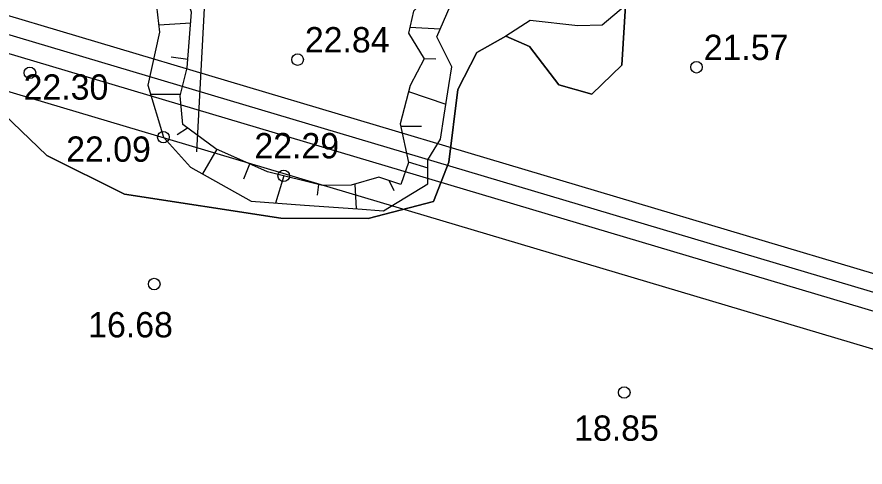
# Model space of a CAD drawing. Extents: x 509422 to 615075, y 6525431 to 6565970.
# Drawn here: x 512982.41 to 513029.32, y 6565717.87 to 6565742.78 of the extents above; entities that cross this region are included whole.
import ezdxf

# ---------------------------------------------------------------- set-up
doc = ezdxf.new("R2010")
doc.units = 0
for name, color, linetype in [('KITSENDUSED', 7, 'Continuous'), ('KKR järvekogumid — eelis_kr_jarv_kogum', 7, 'Continuous'), ('kma_avalik_veekogu', 7, 'Continuous'), ('KORGUS', 7, 'Continuous'), ('PIIR_ME', 7, 'Continuous'), ('PLOKK', 7, 'Continuous'), ('RELJEEF', 7, 'Continuous'), ('TEE', 7, 'Continuous'), ('VEEKOGU', 7, 'Continuous')]:
    doc.layers.add(name, color=color, linetype=linetype)

msp = doc.modelspace()

# ---------------------------------------------------------------- linework, layer by layer
at = {"layer": 'KITSENDUSED'}
msp.add_lwpolyline([(512980.723, 6565738.306), (512984.053, 6565735.124), (512988.364, 6565732.979), (512996.995, 6565731.649), (513001.837, 6565731.637), (513005.444, 6565732.575), (513006.302, 6565734.744), (513006.796, 6565738.767), (513007.848, 6565740.814), (513009.445, 6565741.716), (513010.753, 6565741.155), (513012.376, 6565739.022), (513014.204, 6565738.51), (513015.861, 6565740.107), (513016.221, 6565745.835), (513015.226, 6565750.284), (513012.343, 6565753.369), (513010.914, 6565755.624), (513011.19, 6565758.915), (513013.56, 6565764.095), (513019.123, 6565772.98), (513022.015, 6565775.381), (513028.768, 6565777.733), (513032.375, 6565778.196)], dxfattribs=at)
at = {"layer": 'KKR järvekogumid — eelis_kr_jarv_kogum'}
msp.add_lwpolyline([(512980.723, 6565738.306), (512984.053, 6565735.124), (512988.364, 6565732.979), (512996.995, 6565731.649), (513001.837, 6565731.637), (513005.444, 6565732.575), (513006.302, 6565734.744), (513006.796, 6565738.767), (513007.848, 6565740.814), (513009.445, 6565741.716), (513010.753, 6565741.155), (513012.376, 6565739.022), (513014.204, 6565738.51), (513015.861, 6565740.107), (513016.221, 6565745.835), (513015.226, 6565750.284), (513012.343, 6565753.369), (513010.914, 6565755.624), (513011.19, 6565758.915), (513013.56, 6565764.095), (513019.123, 6565772.98), (513022.015, 6565775.381), (513028.768, 6565777.733), (513032.375, 6565778.196)], dxfattribs=at)
at = {"layer": 'kma_avalik_veekogu'}
msp.add_lwpolyline([(513032.375, 6565778.196), (513028.768, 6565777.733), (513022.015, 6565775.381), (513019.123, 6565772.98), (513013.56, 6565764.095), (513011.19, 6565758.915), (513010.914, 6565755.624), (513012.343, 6565753.369), (513015.226, 6565750.284), (513016.221, 6565745.835), (513015.861, 6565740.107), (513014.204, 6565738.51), (513012.376, 6565739.022), (513010.753, 6565741.155), (513009.445, 6565741.716), (513007.848, 6565740.814), (513006.796, 6565738.767), (513006.302, 6565734.744), (513005.444, 6565732.575), (513001.837, 6565731.637), (512996.995, 6565731.649), (512988.364, 6565732.979), (512984.053, 6565735.124), (512980.723, 6565738.306)], dxfattribs=at)
at = {"layer": 'KORGUS'}
for centre in [(512997.934, 6565740.421), (513020, 6565740), (512983.122, 6565739.691), (512990.505, 6565736.13), (512997.165, 6565733.987), (512990, 6565728), (513016, 6565722)]:
    msp.add_circle(centre, 0.32, dxfattribs=at)
at = {"layer": 'PIIR_ME'}
for points in [[(513135.502, 6565724.207), (513089.556, 6565752.386), (513075.595, 6565753.106), (513051.843, 6565720.959), (512978.911, 6565742.691), (512976.337, 6565750.297), (512963.967, 6565763.444), (512914.755, 6565765.258), (512909.621, 6565769.045), (512903.33, 6565788.311), (512893.424, 6565793.871), (512889.306, 6565800.215), (513535.114, 6565819.973)], [(513135.15, 6565723.25), (513089.25, 6565751.4), (513076.08, 6565752.08), (513052.23, 6565719.8), (512978.13, 6565741.88), (512975.46, 6565749.77), (512963.52, 6565762.46), (512914.41, 6565764.27), (512908.77, 6565768.43), (512902.5, 6565787.63), (512892.72, 6565793.12), (512887.5, 6565801.16), (513401.64, 6565816.89)]]:
    msp.add_lwpolyline(points, dxfattribs=at)
at = {"layer": 'PLOKK'}
msp.add_line((512976.639, 6565740.24), (513051.669, 6565717.873), dxfattribs=at)
msp.add_lwpolyline([(513135.864, 6565725.154), (513089.862, 6565753.371), (513075.099, 6565754.133), (513051.465, 6565722.108), (512979.703, 6565743.501), (512977.225, 6565750.824), (512964.413, 6565764.418), (512915.109, 6565766.246), (512910.481, 6565769.651), (512904.148, 6565788.982), (512894.139, 6565794.612), (512891.122, 6565799.26), (513400.874, 6565814.865)], dxfattribs=at)
at = {"layer": 'RELJEEF'}
for p, q in [((512992.019, 6565742.443), (512990.251, 6565742.326)), ((513004.143, 6565742.218), (513005.816, 6565742.117)), ((512990.943, 6565740.582), (512991.859, 6565740.449)), ((513005.587, 6565740.452), (513004.924, 6565740.461)), ((512991.448, 6565738.497), (512989.806, 6565738.496)), ((513004.069, 6565738.661), (513006.138, 6565737.953)), ((512991.276, 6565736.272), (512991.842, 6565736.64)), ((513004.793, 6565736.714), (513003.644, 6565736.721)), ((512993.461, 6565735.467), (512992.667, 6565734.093)), ((512994.956, 6565733.823), (512995.287, 6565734.651)), ((513004.05, 6565734.762), (513005.137, 6565734.434)), ((512997.165, 6565733.987), (512996.714, 6565732.486)), ((513003.275, 6565733.152), (513003.004, 6565733.728)), ((512999.038, 6565732.913), (512999.106, 6565733.503)), ((513001.092, 6565733.534), (513001.172, 6565732.164))]:
    msp.add_line(p, q, dxfattribs=at)
for points in [[(513007.727, 6565743.844), (513005.807, 6565744.515), (513004.339, 6565743.108), (513004.071, 6565741.893), (513004.924, 6565740.46), (513004.151, 6565738.983), (513003.614, 6565736.863), (513004.059, 6565734.722), (513003.644, 6565733.509), (513002.432, 6565733.923), (513000.903, 6565733.479), (512999.31, 6565733.452), (512996.272, 6565734.21), (512993.413, 6565735.489), (512991.58, 6565736.832), (512991.428, 6565738.418), (512991.82, 6565739.961), (512992.068, 6565743.051), (512991.337, 6565745.125), (512988.686, 6565745.795), (512986.426, 6565744.831)], [(512986.426, 6565744.831), (512988.376, 6565744.831), (512990.077, 6565743.878), (512990.294, 6565741.94), (512989.655, 6565739.008), (512990.505, 6565736.13), (512992.001, 6565734.466), (512995.36, 6565732.583), (512998.315, 6565732.37), (513001.27, 6565732.156), (513002.686, 6565732.054), (513005.137, 6565733.54), (513005.137, 6565734.881), (513005.835, 6565736.027), (513006.044, 6565737.352), (513006.3, 6565738.985), (513006.463, 6565740.021), (513005.625, 6565741.68), (513006.369, 6565743.382), (513007.727, 6565743.844)]]:
    msp.add_lwpolyline(points, dxfattribs=at)
at = {"layer": 'TEE'}
msp.add_lwpolyline([(512998.457, 6565786.453), (512995.12, 6565779.49), (512995.529, 6565766.204), (512996.171, 6565758.1), (512993.573, 6565751.967), (512992.865, 6565745.351), (512992.342, 6565735.318)], dxfattribs=at)
at = {"layer": 'VEEKOGU'}
msp.add_lwpolyline([(513030.064, 6565776.89), (513026.455, 6565776.058), (513019.327, 6565770.896), (513017.07, 6565765.683), (513014.161, 6565760.83), (513012.241, 6565759.104), (513012.844, 6565756.592), (513015.355, 6565753.925), (513016.8, 6565751.416), (513017.376, 6565746.32), (513016.072, 6565743.419), (513014.785, 6565742.325), (513013.425, 6565742.29), (513010.793, 6565742.578), (513009.445, 6565741.716), (513007.848, 6565740.814), (513006.796, 6565738.767), (513006.302, 6565734.744), (513005.444, 6565732.575), (513001.837, 6565731.637), (512996.995, 6565731.649), (512988.364, 6565732.979), (512984.053, 6565735.124), (512980.723, 6565738.306)], dxfattribs=at)

# ---------------------------------------------------------------- texts
at = {"layer": 'KORGUS'}
for s, p in [('22.84 ', (512998.334, 6565740.821)), ('21.57 ', (513020.4, 6565740.4)), ('22.30 ', (512982.776, 6565738.205)), ('22.29 ', (512995.542, 6565734.957)), ('22.09 ', (512985.129, 6565734.769)), ('16.68 ', (512986.348, 6565725.049)), ('18.85 ', (513013.229, 6565719.328))]:
    msp.add_text(s, height=1.4, dxfattribs=at).set_placement(p)

doc.saveas('drawing.dxf')
